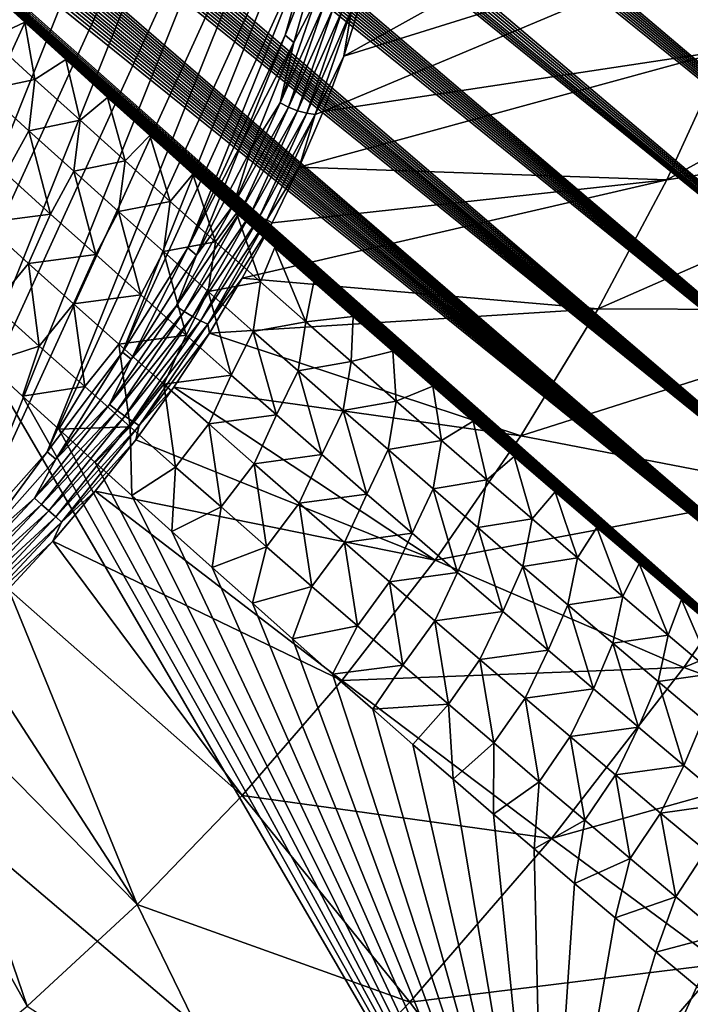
# Model space of a CAD drawing. Header units: metres. Extents: x -82 to 82, y -313 to 40.
# Tile 303 of 405: x 68.56 to 72.38, y -48.6 to -43. Entities that reach past the tile are written whole.
import ezdxf

# ---------------------------------------------------------------- set-up
doc = ezdxf.new("R2010")
doc.units = ezdxf.units.M
doc.layers.add('solid_505278_SW0001_CCC', color=7, linetype='CONTINUOUS')

msp = doc.modelspace()

# ---------------------------------------------------------------- linework, layer by layer
at = {"layer": 'solid_505278_SW0001_CCC'}
for points in [[(75.835464, -43.241989, 51.190437), (54.359497, -25.395966, 33.215336), (54.307911, -25.210443, 33.197372)], [(76.098122, -42.701454, 51.55349), (75.835464, -43.241989, 51.190437), (54.307911, -25.210443, 33.197372)], [(75.835464, -43.241989, 51.190437), (54.418095, -25.588348, 33.237587), (54.359497, -25.395966, 33.215336)], [(75.835464, -43.241989, 51.190437), (54.484196, -25.787806, 33.264523), (54.418095, -25.588348, 33.237587)], [(75.835464, -43.241989, 51.190437), (54.557568, -25.994192, 33.295876), (54.484196, -25.787806, 33.264523)], [(75.835464, -43.241989, 51.190437), (54.638813, -26.207821, 33.332153), (54.557568, -25.994192, 33.295876)], [(75.574974, -43.767609, 50.793751), (54.728233, -26.428816, 33.373569), (54.638813, -26.207821, 33.332153)], [(75.835464, -43.241989, 51.190437), (75.574974, -43.767609, 50.793751), (54.638813, -26.207821, 33.332153)], [(75.574974, -43.767609, 50.793751), (54.825699, -26.657087, 33.419968), (54.728233, -26.428816, 33.373569)], [(75.574974, -43.767609, 50.793751), (54.931931, -26.893061, 33.471947), (54.825699, -26.657087, 33.419968)], [(75.574974, -43.767609, 50.793751), (55.04697, -27.136723, 33.529507), (54.931931, -26.893061, 33.471947)], [(75.574974, -43.767609, 50.793751), (55.170937, -27.38813, 33.592697), (55.04697, -27.136723, 33.529507)], [(75.316559, -44.277763, 50.362961), (55.304642, -27.647802, 33.662205), (55.170937, -27.38813, 33.592697)], [(75.574974, -43.767609, 50.793751), (75.316559, -44.277763, 50.362961), (55.170937, -27.38813, 33.592697)], [(75.316559, -44.277763, 50.362961), (55.447891, -27.915569, 33.737812), (55.304642, -27.647802, 33.662205)], [(75.316559, -44.277763, 50.362961), (55.601097, -28.19169, 33.819847), (55.447891, -27.915569, 33.737812)], [(75.316559, -44.277763, 50.362961), (55.765057, -28.476694, 33.908974), (55.601097, -28.19169, 33.819847)], [(75.060394, -44.771652, 49.897835), (55.939407, -28.770294, 34.004837), (55.765057, -28.476694, 33.908974)], [(75.316559, -44.277763, 50.362961), (75.060394, -44.771652, 49.897835), (55.765057, -28.476694, 33.908974)], [(75.060394, -44.771652, 49.897835), (56.124889, -29.072975, 34.108047), (55.939407, -28.770294, 34.004837)], [(75.060394, -44.771652, 49.897835), (56.25518, -29.280107, 34.18132), (56.124889, -29.072975, 34.108047)], [(75.060394, -44.771652, 49.897835), (56.390465, -29.491289, 34.257874), (56.25518, -29.280107, 34.18132)], [(75.060394, -44.771652, 49.897835), (56.530933, -29.706642, 34.337872), (56.390465, -29.491289, 34.257874)], [(75.060394, -44.771652, 49.897835), (56.676952, -29.926403, 34.421631), (56.530933, -29.706642, 34.337872)], [(74.80658, -45.248489, 49.397987), (56.828861, -30.150799, 34.509438), (56.676952, -29.926403, 34.421631)], [(75.060394, -44.771652, 49.897835), (74.80658, -45.248489, 49.397987), (56.676952, -29.926403, 34.421631)], [(74.80658, -45.248489, 49.397987), (56.986328, -30.379599, 34.600998), (56.828861, -30.150799, 34.509438)], [(74.80658, -45.248489, 49.397987), (57.149426, -30.612839, 34.696358), (56.986328, -30.379599, 34.600998)], [(74.80658, -45.248489, 49.397987), (57.318562, -30.85078, 34.795891), (57.149426, -30.612839, 34.696358)], [(74.80658, -45.248489, 49.397987), (57.49416, -31.093685, 34.899963), (57.318562, -30.85078, 34.795891)], [(74.80658, -45.248489, 49.397987), (57.676018, -31.341427, 35.008392), (57.49416, -31.093685, 34.899963)], [(74.80658, -45.248489, 49.397987), (57.863991, -31.593895, 35.121033), (57.676018, -31.341427, 35.008392)], [(74.554993, -45.707344, 48.862717), (58.058552, -31.851387, 35.238327), (57.863991, -31.593895, 35.121033)], [(74.80658, -45.248489, 49.397987), (74.554993, -45.707344, 48.862717), (57.863991, -31.593895, 35.121033)], [(74.554993, -45.707344, 48.862717), (58.260189, -32.114193, 35.36071), (58.058552, -31.851387, 35.238327)], [(74.554993, -45.707344, 48.862717), (58.468906, -32.38232, 35.488197), (58.260189, -32.114193, 35.36071)], [(74.554993, -45.707344, 48.862717), (58.684292, -32.655502, 35.620384), (58.468906, -32.38232, 35.488197)], [(74.554993, -45.707344, 48.862717), (58.850533, -32.863903, 35.722923), (58.684292, -32.655502, 35.620384)], [(74.554993, -45.707344, 48.862717), (59.02108, -33.075485, 35.828625), (58.850533, -32.863903, 35.722923)], [(74.554993, -45.707344, 48.862717), (59.196175, -33.290401, 35.937721), (59.02108, -33.075485, 35.828625)], [(74.305855, -46.147114, 48.291714), (59.37574, -33.508602, 36.05014), (59.196175, -33.290401, 35.937721)], [(74.554993, -45.707344, 48.862717), (74.305855, -46.147114, 48.291714), (59.196175, -33.290401, 35.937721)], [(74.305855, -46.147114, 48.291714), (59.559391, -33.729847, 36.165512), (59.37574, -33.508602, 36.05014)], [(74.305855, -46.147114, 48.291714), (59.74741, -33.954308, 36.284111), (59.559391, -33.729847, 36.165512)], [(74.305855, -46.147114, 48.291714), (59.940102, -34.182163, 36.406223), (59.74741, -33.954308, 36.284111)], [(74.305855, -46.147114, 48.291714), (60.137764, -34.413605, 36.532143), (59.940102, -34.182163, 36.406223)], [(74.305855, -46.147114, 48.291714), (60.340672, -34.648796, 36.662125), (60.137764, -34.413605, 36.532143)], [(74.305855, -46.147114, 48.291714), (60.548328, -34.887444, 36.795696), (60.340672, -34.648796, 36.662125)], [(74.305855, -46.147114, 48.291714), (60.760693, -35.129524, 36.932816), (60.548328, -34.887444, 36.795696)], [(74.305855, -46.147114, 48.291714), (60.978127, -35.375237, 37.073845), (60.760693, -35.129524, 36.932816)], [(74.059189, -46.566635, 47.684422), (61.200989, -35.624794, 37.219147), (60.978127, -35.375237, 37.073845)], [(74.305855, -46.147114, 48.291714), (74.059189, -46.566635, 47.684422), (60.978127, -35.375237, 37.073845)], [(74.059189, -46.566635, 47.684422), (61.429646, -35.878403, 37.36908), (61.200989, -35.624794, 37.219147)], [(74.059189, -46.566635, 47.684422), (61.664188, -36.13612, 37.523739), (61.429646, -35.878403, 37.36908)], [(74.059189, -46.566635, 47.684422), (61.903915, -36.397572, 37.682426), (61.664188, -36.13612, 37.523739)], [(74.059189, -46.566635, 47.684422), (62.099636, -36.609524, 37.812489), (61.903915, -36.397572, 37.682426)], [(74.059189, -46.566635, 47.684422), (62.299099, -36.824085, 37.945568), (62.099636, -36.609524, 37.812489)], [(74.059189, -46.566635, 47.684422), (62.502522, -37.04137, 38.081898), (62.299099, -36.824085, 37.945568)], [(74.059189, -46.566635, 47.684422), (62.710125, -37.261497, 38.22171), (62.502522, -37.04137, 38.081898)], [(74.059189, -46.566635, 47.684422), (62.922131, -37.484589, 38.365234), (62.710125, -37.261497, 38.22171)], [(74.059189, -46.566635, 47.684422), (63.13818, -37.710464, 38.5121), (62.922131, -37.484589, 38.365234)], [(74.059189, -46.566635, 47.684422), (63.35796, -37.938969, 38.661983), (63.13818, -37.710464, 38.5121)], [(73.814819, -46.964386, 47.040131), (63.581741, -38.170231, 38.815182), (63.35796, -37.938969, 38.661983)], [(74.059189, -46.566635, 47.684422), (73.814819, -46.964386, 47.040131), (63.35796, -37.938969, 38.661983)], [(73.814819, -46.964386, 47.040131), (63.809803, -38.404396, 38.971996), (63.581741, -38.170231, 38.815182)], [(73.814819, -46.964386, 47.040131), (64.042419, -38.641594, 39.132725), (63.809803, -38.404396, 38.971996)], [(73.814819, -46.964386, 47.040131), (64.279861, -38.881966, 39.297665), (64.042419, -38.641594, 39.132725)], [(73.814819, -46.964386, 47.040131), (64.522408, -39.125648, 39.467125), (64.279861, -38.881966, 39.297665)], [(73.814819, -46.964386, 47.040131), (64.769623, -39.372471, 39.640633), (64.522408, -39.125648, 39.467125)], [(73.814819, -46.964386, 47.040131), (65.021133, -39.62225, 39.817772), (64.769623, -39.372471, 39.640633)], [(73.814819, -46.964386, 47.040131), (65.277245, -39.875118, 39.99892), (65.021133, -39.62225, 39.817772)], [(69.273094, -39.611446, 70.976158), (66.091797, -47.556637, 67.162918), (69.627083, -39.823341, 70.394363)], [(68.632431, -41.144775, 70.269463), (66.091797, -47.556637, 67.162918), (69.273094, -39.611446, 70.976158)], [(69.627083, -39.823341, 70.394363), (66.091797, -47.556637, 67.162918), (66.647209, -47.265923, 66.822151)], [(69.627083, -39.823341, 70.394363), (66.647209, -47.265923, 66.822151), (69.916695, -40.114056, 69.810646)], [(73.814819, -46.964386, 47.040131), (65.494431, -40.088299, 40.153206), (65.277245, -39.875118, 39.99892)], [(73.814819, -46.964386, 47.040131), (65.715218, -40.303799, 40.310749), (65.494431, -40.088299, 40.153206)], [(69.916695, -40.114056, 69.810646), (66.647209, -47.265923, 66.822151), (67.198608, -46.902519, 66.552521)], [(69.916695, -40.114056, 69.810646), (67.198608, -46.902519, 66.552521), (70.135826, -40.477459, 69.237305)], [(73.814819, -46.964386, 47.040131), (65.939804, -40.521698, 40.471775), (65.715218, -40.303799, 40.310749)], [(70.135826, -40.477459, 69.237305), (67.198608, -46.902519, 66.552521), (67.735001, -46.473656, 66.359383)], [(70.135826, -40.477459, 69.237305), (67.735001, -46.473656, 66.359383), (70.280113, -40.906322, 68.685753)], [(73.814819, -46.964386, 47.040131), (66.168358, -40.742073, 40.636497), (65.939804, -40.521698, 40.471775)], [(73.814819, -46.964386, 47.040131), (66.401054, -40.964989, 40.805103), (66.168358, -40.742073, 40.636497)], [(70.280113, -40.906322, 68.685753), (67.735001, -46.473656, 66.359383), (68.245468, -45.988075, 66.246681)], [(70.280113, -40.906322, 68.685753), (68.245468, -45.988075, 66.246681), (70.346611, -41.391903, 68.167244)], [(73.814819, -46.964386, 47.040131), (66.637238, -41.190189, 40.976871), (66.401054, -40.964989, 40.805103)], [(68.632431, -41.144775, 70.269463), (68.612389, -41.191227, 70.248749), (66.091797, -47.556637, 67.162918)], [(68.612389, -41.191227, 70.248749), (67.836601, -42.88842, 69.539467), (66.091797, -47.556637, 67.162918)], [(73.573303, -47.33905, 46.358974), (66.87677, -41.417618, 41.15163), (66.637238, -41.190189, 40.976871)], [(73.814819, -46.964386, 47.040131), (73.573303, -47.33905, 46.358974), (66.637238, -41.190189, 40.976871)], [(70.346611, -41.391903, 68.167244), (68.245468, -45.988075, 66.246681), (68.719376, -45.455883, 66.216766)], [(70.346611, -41.391903, 68.167244), (68.719376, -45.455883, 66.216766), (70.333931, -41.924095, 67.692566)], [(73.573303, -47.33905, 46.358974), (67.119911, -41.647381, 41.329697), (66.87677, -41.417618, 41.15163)], [(73.573303, -47.33905, 46.358974), (67.366928, -41.879601, 41.511379), (67.119911, -41.647381, 41.329697)], [(70.407494, -43.204304, 66.920334), (72.864143, -42.437744, 63.954834), (73.084213, -41.714291, 64.378197)], [(70.505386, -42.892494, 67.099472), (70.407494, -43.204304, 66.920334), (73.084213, -41.714291, 64.378197)], [(73.573303, -47.33905, 46.358974), (67.618088, -42.114384, 41.696999), (67.366928, -41.879601, 41.511379)], [(70.333931, -41.924095, 67.692566), (68.719376, -45.455883, 66.216766), (69.147446, -44.887512, 66.27021)], [(70.333931, -41.924095, 67.692566), (69.147446, -44.887512, 66.27021), (70.24234, -42.492466, 67.271011)], [(73.573303, -47.33905, 46.358974), (67.873665, -42.351852, 41.886864), (67.618088, -42.114384, 41.696999)], [(73.573303, -47.33905, 46.358974), (68.133904, -42.592117, 42.081299), (67.873665, -42.351852, 41.886864)], [(70.290359, -43.519333, 66.759285), (72.584435, -43.171173, 63.587555), (72.864143, -42.437744, 63.954834)], [(70.407494, -43.204304, 66.920334), (70.290359, -43.519333, 66.759285), (72.864143, -42.437744, 63.954834)], [(70.24234, -42.492466, 67.271011), (69.147446, -44.887512, 66.27021), (69.520615, -44.294987, 66.405891)], [(70.24234, -42.492466, 67.271011), (69.520615, -44.294987, 66.405891), (70.073761, -43.084991, 66.911499)], [(70.291557, -42.53368, 67.316017), (70.24234, -42.492466, 67.271011), (70.073761, -43.084991, 66.911499)], [(70.122948, -43.126308, 66.956444), (70.291557, -42.53368, 67.316017), (70.073761, -43.084991, 66.911499)], [(70.245674, -42.894012, 67.131165), (70.291557, -42.53368, 67.316017), (70.122948, -43.126308, 66.956444)], [(74.700584, -42.557415, 60.318607), (72.584435, -43.171173, 63.587555), (72.24762, -43.907944, 63.279686)], [(74.221565, -43.605251, 59.880756), (74.700584, -42.557415, 60.318607), (72.24762, -43.907944, 63.279686)], [(73.573303, -47.33905, 46.358974), (68.360886, -42.800373, 42.251827), (68.133904, -42.592117, 42.081299)], [(73.573303, -47.33905, 46.358974), (68.591591, -43.010895, 42.426006), (68.360886, -42.800373, 42.251827)], [(68.393074, -43.103191, 42.098797), (68.360886, -42.800373, 42.251827), (68.591591, -43.010895, 42.426006)], [(70.245674, -42.894012, 67.131165), (70.122948, -43.126308, 66.956444), (70.045303, -43.469654, 66.82193)], [(70.245674, -42.894012, 67.131165), (70.045303, -43.469654, 66.82193), (70.294357, -42.916916, 67.14566)], [(70.451355, -42.941551, 67.110153), (70.407494, -43.204304, 66.920334), (70.505386, -42.892494, 67.099472)], [(70.045303, -43.469654, 66.82193), (70.093086, -43.495155, 66.835037), (70.294357, -42.916916, 67.14566)], [(70.294357, -42.916916, 67.14566), (70.093086, -43.495155, 66.835037), (70.347626, -42.933216, 67.146889)], [(70.093086, -43.495155, 66.835037), (70.14492, -43.515572, 66.834053), (70.347626, -42.933216, 67.146889)], [(70.347626, -42.933216, 67.146889), (70.14492, -43.515572, 66.834053), (70.401344, -42.941647, 67.134735)], [(70.14492, -43.515572, 66.834053), (70.196793, -43.529308, 66.819046), (70.401344, -42.941647, 67.134735)], [(70.196793, -43.529308, 66.819046), (70.244682, -43.535309, 66.791191), (70.451355, -42.941551, 67.110153)], [(70.401344, -42.941647, 67.134735), (70.196793, -43.529308, 66.819046), (70.451355, -42.941551, 67.110153)], [(70.451355, -42.941551, 67.110153), (70.244682, -43.535309, 66.791191), (70.407494, -43.204304, 66.920334)], [(68.649551, -43.336655, 42.291656), (68.393074, -43.103191, 42.098797), (68.591591, -43.010895, 42.426006)], [(73.573303, -47.33905, 46.358974), (68.825836, -43.223858, 42.603405), (68.591591, -43.010895, 42.426006)], [(68.649551, -43.336655, 42.291656), (68.591591, -43.010895, 42.426006), (68.825836, -43.223858, 42.603405)], [(68.360046, -43.396824, 41.95422), (68.393074, -43.103191, 42.098797), (68.649551, -43.336655, 42.291656)], [(70.073761, -43.084991, 66.911499), (69.520615, -44.294987, 66.405891), (69.83152, -43.689991, 66.621132)], [(70.122948, -43.126308, 66.956444), (70.073761, -43.084991, 66.911499), (69.83152, -43.689991, 66.621132)], [(69.880737, -43.731251, 66.6661), (70.122948, -43.126308, 66.956444), (69.83152, -43.689991, 66.621132)], [(70.045303, -43.469654, 66.82193), (70.122948, -43.126308, 66.956444), (69.880737, -43.731251, 66.6661)], [(70.154579, -43.835972, 66.617149), (72.24762, -43.907944, 63.279686), (72.584435, -43.171173, 63.587555)], [(70.290359, -43.519333, 66.759285), (70.154579, -43.835972, 66.617149), (72.584435, -43.171173, 63.587555)], [(68.906204, -43.569069, 42.48558), (68.649551, -43.336655, 42.291656), (68.825836, -43.223858, 42.603405)], [(73.573303, -47.33905, 46.358974), (69.063522, -43.439125, 42.783989), (68.825836, -43.223858, 42.603405)], [(68.906204, -43.569069, 42.48558), (68.825836, -43.223858, 42.603405), (69.063522, -43.439125, 42.783989)], [(70.244682, -43.535309, 66.791191), (70.290359, -43.519333, 66.759285), (70.407494, -43.204304, 66.920334)], [(68.615089, -43.628204, 42.145477), (68.360046, -43.396824, 41.95422), (68.649551, -43.336655, 42.291656)], [(68.615089, -43.628204, 42.145477), (68.649551, -43.336655, 42.291656), (68.906204, -43.569069, 42.48558)], [(68.481224, -43.870598, 41.986385), (68.360046, -43.396824, 41.95422), (68.615089, -43.628204, 42.145477)], [(69.163017, -43.800442, 42.680561), (68.906204, -43.569069, 42.48558), (69.063522, -43.439125, 42.783989)], [(73.573303, -47.33905, 46.358974), (69.30455, -43.656525, 42.967785), (69.063522, -43.439125, 42.783989)], [(69.163017, -43.800442, 42.680561), (69.063522, -43.439125, 42.783989), (69.30455, -43.656525, 42.967785)], [(70.045303, -43.469654, 66.82193), (69.880737, -43.731251, 66.6661), (69.779678, -44.050709, 66.579132)], [(70.045303, -43.469654, 66.82193), (69.779678, -44.050709, 66.579132), (70.093086, -43.495155, 66.835037)], [(69.779678, -44.050709, 66.579132), (69.826256, -44.078835, 66.591141), (70.093086, -43.495155, 66.835037)], [(70.093086, -43.495155, 66.835037), (69.826256, -44.078835, 66.591141), (70.14492, -43.515572, 66.834053)], [(69.826256, -44.078835, 66.591141), (69.87619, -44.103401, 66.588417), (70.14492, -43.515572, 66.834053)], [(70.14492, -43.515572, 66.834053), (69.87619, -44.103401, 66.588417), (70.196793, -43.529308, 66.819046)], [(70.244682, -43.535309, 66.791191), (70.154579, -43.835972, 66.617149), (70.290359, -43.519333, 66.759285)], [(68.870285, -43.858559, 42.337791), (68.615089, -43.628204, 42.145477), (68.906204, -43.569069, 42.48558)], [(68.870285, -43.858559, 42.337791), (68.906204, -43.569069, 42.48558), (69.163017, -43.800442, 42.680561)], [(69.87619, -44.103401, 66.588417), (69.925621, -44.122498, 66.571175), (70.196793, -43.529308, 66.819046)], [(70.196793, -43.529308, 66.819046), (69.925621, -44.122498, 66.571175), (70.244682, -43.535309, 66.791191)], [(69.925621, -44.122498, 66.571175), (69.970695, -44.134644, 66.540756), (70.244682, -43.535309, 66.791191)], [(70.244682, -43.535309, 66.791191), (69.970695, -44.134644, 66.540756), (70.154579, -43.835972, 66.617149)], [(68.738235, -44.102249, 42.17931), (68.481224, -43.870598, 41.986385), (68.615089, -43.628204, 42.145477)], [(68.738235, -44.102249, 42.17931), (68.615089, -43.628204, 42.145477), (68.870285, -43.858559, 42.337791)], [(74.221565, -43.605251, 59.880756), (72.24762, -43.907944, 63.279686), (71.85675, -44.641376, 63.034019)], [(73.665672, -44.648342, 59.531368), (74.221565, -43.605251, 59.880756), (71.85675, -44.641376, 63.034019)], [(69.419983, -44.030781, 42.876591), (69.163017, -43.800442, 42.680561), (69.30455, -43.656525, 42.967785)], [(73.573303, -47.33905, 46.358974), (69.548851, -43.875881, 43.154816), (69.30455, -43.656525, 42.967785)], [(69.419983, -44.030781, 42.876591), (69.30455, -43.656525, 42.967785), (69.548851, -43.875881, 43.154816)], [(69.569855, -44.336193, 66.450874), (69.83152, -43.689991, 66.621132), (69.520615, -44.294987, 66.405891)], [(69.569855, -44.336193, 66.450874), (69.880737, -43.731251, 66.6661), (69.83152, -43.689991, 66.621132)], [(69.779678, -44.050709, 66.579132), (69.880737, -43.731251, 66.6661), (69.569855, -44.336193, 66.450874)], [(69.125603, -44.087894, 42.531155), (68.870285, -43.858559, 42.337791), (69.163017, -43.800442, 42.680561)], [(69.125603, -44.087894, 42.531155), (69.163017, -43.800442, 42.680561), (69.419983, -44.030781, 42.876591)], [(68.995354, -44.33287, 42.37331), (68.738235, -44.102249, 42.17931), (68.870285, -43.858559, 42.337791)], [(68.995354, -44.33287, 42.37331), (68.870285, -43.858559, 42.337791), (69.125603, -44.087894, 42.531155)], [(69.970695, -44.134644, 66.540756), (70.000854, -44.152615, 66.494659), (70.154579, -43.835972, 66.617149)], [(70.154579, -43.835972, 66.617149), (70.000854, -44.152615, 66.494659), (72.24762, -43.907944, 63.279686)], [(68.356224, -44.152699, 41.897152), (68.481224, -43.870598, 41.986385), (68.738235, -44.102249, 42.17931)], [(69.677094, -44.260086, 43.073669), (69.419983, -44.030781, 42.876591), (69.548851, -43.875881, 43.154816)], [(73.573303, -47.33905, 46.358974), (69.796341, -44.097019, 43.345112), (69.548851, -43.875881, 43.154816)], [(69.677094, -44.260086, 43.073669), (69.548851, -43.875881, 43.154816), (69.796341, -44.097019, 43.345112)], [(69.829964, -44.467644, 66.392426), (71.85675, -44.641376, 63.034019), (72.24762, -43.907944, 63.279686)], [(70.000854, -44.152615, 66.494659), (69.829964, -44.467644, 66.392426), (72.24762, -43.907944, 63.279686)], [(69.381058, -44.316212, 42.725563), (69.125603, -44.087894, 42.531155), (69.419983, -44.030781, 42.876591)], [(69.381058, -44.316212, 42.725563), (69.419983, -44.030781, 42.876591), (69.677094, -44.260086, 43.073669)], [(69.779678, -44.050709, 66.579132), (69.569855, -44.336193, 66.450874), (69.453728, -44.62635, 66.40728)], [(69.779678, -44.050709, 66.579132), (69.453728, -44.62635, 66.40728), (69.826256, -44.078835, 66.591141)], [(69.453728, -44.62635, 66.40728), (69.49884, -44.657078, 66.418518), (69.826256, -44.078835, 66.591141)], [(69.826256, -44.078835, 66.591141), (69.49884, -44.657078, 66.418518), (69.87619, -44.103401, 66.588417)], [(68.612823, -44.383575, 42.089161), (68.356224, -44.152699, 41.897152), (68.738235, -44.102249, 42.17931)], [(68.612823, -44.383575, 42.089161), (68.738235, -44.102249, 42.17931), (68.995354, -44.33287, 42.37331)], [(69.252586, -44.562466, 42.568378), (68.995354, -44.33287, 42.37331), (69.125603, -44.087894, 42.531155)], [(69.252586, -44.562466, 42.568378), (69.125603, -44.087894, 42.531155), (69.381058, -44.316212, 42.725563)], [(69.49884, -44.657078, 66.418518), (69.546448, -44.685757, 66.414566), (69.87619, -44.103401, 66.588417)], [(69.87619, -44.103401, 66.588417), (69.546448, -44.685757, 66.414566), (69.925621, -44.122498, 66.571175)], [(69.546448, -44.685757, 66.414566), (69.592865, -44.710163, 66.395744), (69.925621, -44.122498, 66.571175)], [(69.925621, -44.122498, 66.571175), (69.592865, -44.710163, 66.395744), (69.970695, -44.134644, 66.540756)], [(69.592865, -44.710163, 66.395744), (69.634491, -44.728401, 66.363503), (69.970695, -44.134644, 66.540756)], [(69.970695, -44.134644, 66.540756), (69.634491, -44.728401, 66.363503), (70.000854, -44.152615, 66.494659)], [(69.934334, -44.488365, 43.271786), (69.677094, -44.260086, 43.073669), (69.796341, -44.097019, 43.345112)], [(73.573303, -47.33905, 46.358974), (70.015434, -44.291851, 43.514317), (69.796341, -44.097019, 43.345112)], [(69.934334, -44.488365, 43.271786), (69.796341, -44.097019, 43.345112), (70.015434, -44.291851, 43.514317)], [(68.415779, -44.622292, 42.008457), (68.356224, -44.152699, 41.897152), (68.612823, -44.383575, 42.089161)], [(69.634491, -44.728401, 66.363503), (69.829964, -44.467644, 66.392426), (70.000854, -44.152615, 66.494659)], [(69.196625, -44.928822, 66.31517), (69.520615, -44.294987, 66.405891), (69.147446, -44.887512, 66.27021)], [(69.196625, -44.928822, 66.31517), (69.569855, -44.336193, 66.450874), (69.520615, -44.294987, 66.405891)], [(69.63662, -44.543518, 42.921009), (69.381058, -44.316212, 42.725563), (69.677094, -44.260086, 43.073669)], [(69.63662, -44.543518, 42.921009), (69.677094, -44.260086, 43.073669), (69.934334, -44.488365, 43.271786)], [(70.191689, -44.715618, 43.470943), (69.934334, -44.488365, 43.271786), (70.015434, -44.291851, 43.514317)], [(73.573303, -47.33905, 46.358974), (70.236839, -44.487801, 43.686054), (70.015434, -44.291851, 43.514317)], [(70.191689, -44.715618, 43.470943), (70.015434, -44.291851, 43.514317), (70.236839, -44.487801, 43.686054)], [(68.869514, -44.613422, 42.282253), (68.612823, -44.383575, 42.089161), (68.995354, -44.33287, 42.37331)], [(68.869514, -44.613422, 42.282253), (68.995354, -44.33287, 42.37331), (69.252586, -44.562466, 42.568378)], [(69.453728, -44.62635, 66.40728), (69.569855, -44.336193, 66.450874), (69.196625, -44.928822, 66.31517)], [(69.509918, -44.791039, 42.764511), (69.252586, -44.562466, 42.568378), (69.381058, -44.316212, 42.725563)], [(69.509918, -44.791039, 42.764511), (69.381058, -44.316212, 42.725563), (69.63662, -44.543518, 42.921009)], [(68.674309, -44.853695, 42.202202), (68.415779, -44.622292, 42.008457), (68.612823, -44.383575, 42.089161)], [(68.674309, -44.853695, 42.202202), (68.612823, -44.383575, 42.089161), (68.869514, -44.613422, 42.282253)], [(69.634491, -44.728401, 66.363503), (69.642776, -44.779453, 66.310974), (69.829964, -44.467644, 66.392426)], [(69.829964, -44.467644, 66.392426), (69.642776, -44.779453, 66.310974), (71.85675, -44.641376, 63.034019)], [(69.892296, -44.769821, 43.117496), (69.63662, -44.543518, 42.921009), (69.934334, -44.488365, 43.271786)], [(69.892296, -44.769821, 43.117496), (69.934334, -44.488365, 43.271786), (70.191689, -44.715618, 43.470943)], [(70.191689, -44.715618, 43.470943), (70.236839, -44.487801, 43.686054), (70.460503, -44.684761, 43.860348)], [(73.573303, -47.33905, 46.358974), (70.460503, -44.684761, 43.860348), (70.236839, -44.487801, 43.686054)], [(69.126297, -44.842247, 42.476425), (68.869514, -44.613422, 42.282253), (69.252586, -44.562466, 42.568378)], [(69.126297, -44.842247, 42.476425), (69.252586, -44.562466, 42.568378), (69.509918, -44.791039, 42.764511)], [(69.767326, -45.018597, 42.961708), (69.509918, -44.791039, 42.764511), (69.63662, -44.543518, 42.921009)], [(69.767326, -45.018597, 42.961708), (69.63662, -44.543518, 42.921009), (69.892296, -44.769821, 43.117496)], [(68.674309, -44.853695, 42.202202), (68.373993, -44.950989, 42.083523), (68.415779, -44.622292, 42.008457)], [(68.932915, -45.084057, 42.397049), (68.674309, -44.853695, 42.202202), (68.869514, -44.613422, 42.282253)], [(68.932915, -45.084057, 42.397049), (68.869514, -44.613422, 42.282253), (69.126297, -44.842247, 42.476425)], [(69.453728, -44.62635, 66.40728), (69.196625, -44.928822, 66.31517), (69.07354, -45.18586, 66.309593)], [(69.453728, -44.62635, 66.40728), (69.07354, -45.18586, 66.309593), (69.49884, -44.657078, 66.418518)], [(69.642776, -44.779453, 66.310974), (71.415367, -45.36483, 62.852776), (71.85675, -44.641376, 63.034019)], [(73.665672, -44.648342, 59.531368), (71.85675, -44.641376, 63.034019), (71.415367, -45.36483, 62.852776)], [(69.07354, -45.18586, 66.309593), (69.116928, -45.219112, 66.320389), (69.49884, -44.657078, 66.418518)], [(69.49884, -44.657078, 66.418518), (69.116928, -45.219112, 66.320389), (69.546448, -44.685757, 66.414566)], [(69.116928, -45.219112, 66.320389), (69.161827, -45.251789, 66.315742), (69.546448, -44.685757, 66.414566)], [(69.546448, -44.685757, 66.414566), (69.161827, -45.251789, 66.315742), (69.592865, -44.710163, 66.395744)], [(70.449165, -44.941856, 43.671131), (70.191689, -44.715618, 43.470943), (70.460503, -44.684761, 43.860348)], [(70.449165, -44.941856, 43.671131), (70.460503, -44.684761, 43.860348), (70.686371, -44.88261, 44.037212)], [(73.573303, -47.33905, 46.358974), (70.686371, -44.88261, 44.037212), (70.460503, -44.684761, 43.860348)], [(73.037933, -45.677242, 59.273598), (73.665672, -44.648342, 59.531368), (71.415367, -45.36483, 62.852776)], [(69.161827, -45.251789, 66.315742), (69.204735, -45.281353, 66.296013), (69.592865, -44.710163, 66.395744)], [(69.592865, -44.710163, 66.395744), (69.204735, -45.281353, 66.296013), (69.634491, -44.728401, 66.363503)], [(69.204735, -45.281353, 66.296013), (69.24234, -45.305511, 66.262741), (69.634491, -44.728401, 66.363503)], [(69.634491, -44.728401, 66.363503), (69.24234, -45.305511, 66.262741), (69.642776, -44.779453, 66.310974)], [(70.148056, -44.995121, 43.315014), (69.892296, -44.769821, 43.117496), (70.191689, -44.715618, 43.470943)], [(70.148056, -44.995121, 43.315014), (70.191689, -44.715618, 43.470943), (70.449165, -44.941856, 43.671131)], [(69.383156, -45.070053, 42.671669), (69.126297, -44.842247, 42.476425), (69.509918, -44.791039, 42.764511)], [(69.24234, -45.305511, 66.262741), (69.440247, -45.086456, 66.250717), (69.642776, -44.779453, 66.310974)], [(69.383156, -45.070053, 42.671669), (69.509918, -44.791039, 42.764511), (69.767326, -45.018597, 42.961708)], [(69.642776, -44.779453, 66.310974), (69.440247, -45.086456, 66.250717), (71.415367, -45.36483, 62.852776)], [(70.024818, -45.245144, 43.159958), (69.767326, -45.018597, 42.961708), (69.892296, -44.769821, 43.117496)], [(70.024818, -45.245144, 43.159958), (69.892296, -44.769821, 43.117496), (70.148056, -44.995121, 43.315014)], [(68.674309, -44.853695, 42.202202), (68.578995, -45.138702, 42.238678), (68.373993, -44.950989, 42.083523)], [(68.932915, -45.084057, 42.397049), (68.578995, -45.138702, 42.238678), (68.674309, -44.853695, 42.202202)], [(69.191589, -45.313385, 42.592999), (68.932915, -45.084057, 42.397049), (69.126297, -44.842247, 42.476425)], [(69.191589, -45.313385, 42.592999), (69.126297, -44.842247, 42.476425), (69.383156, -45.070053, 42.671669)], [(68.768654, -45.49707, 66.261726), (69.147446, -44.887512, 66.27021), (68.719376, -45.455883, 66.216766)], [(68.768654, -45.49707, 66.261726), (69.196625, -44.928822, 66.31517), (69.147446, -44.887512, 66.27021)], [(70.706734, -45.16708, 43.872345), (70.449165, -44.941856, 43.671131), (70.686371, -44.88261, 44.037212)], [(73.573303, -47.33905, 46.358974), (70.914391, -45.081253, 44.216663), (70.686371, -44.88261, 44.037212)], [(70.706734, -45.16708, 43.872345), (70.686371, -44.88261, 44.037212), (70.914391, -45.081253, 44.216663)], [(71.553154, -50.406586, 45.696804), (67.011726, -46.545467, 42.149788), (68.373993, -44.950989, 42.083523)], [(68.578995, -45.138702, 42.238678), (71.553154, -50.406586, 45.696804), (68.373993, -44.950989, 42.083523)], [(69.07354, -45.18586, 66.309593), (69.196625, -44.928822, 66.31517), (68.768654, -45.49707, 66.261726)], [(70.403915, -45.219421, 43.513557), (70.148056, -44.995121, 43.315014), (70.449165, -44.941856, 43.671131)], [(70.403915, -45.219421, 43.513557), (70.449165, -44.941856, 43.671131), (70.706734, -45.16708, 43.872345)], [(69.640076, -45.296848, 42.867977), (69.383156, -45.070053, 42.671669), (69.767326, -45.018597, 42.961708)], [(69.640076, -45.296848, 42.867977), (69.767326, -45.018597, 42.961708), (70.024818, -45.245144, 43.159958)], [(70.282379, -45.470684, 43.359261), (70.024818, -45.245144, 43.159958), (70.148056, -44.995121, 43.315014)], [(70.282379, -45.470684, 43.359261), (70.148056, -44.995121, 43.315014), (70.403915, -45.219421, 43.513557)], [(68.932915, -45.084057, 42.397049), (68.785416, -45.326843, 42.395542), (68.578995, -45.138702, 42.238678)], [(69.191589, -45.313385, 42.592999), (68.785416, -45.326843, 42.395542), (68.932915, -45.084057, 42.397049)], [(69.45031, -45.541683, 42.790047), (69.191589, -45.313385, 42.592999), (69.383156, -45.070053, 42.671669)], [(69.440247, -45.086456, 66.250717), (69.223404, -45.387085, 66.211967), (70.927467, -46.071754, 62.737595)], [(69.24234, -45.305511, 66.262741), (69.223404, -45.387085, 66.211967), (69.440247, -45.086456, 66.250717)], [(69.45031, -45.541683, 42.790047), (69.383156, -45.070053, 42.671669), (69.640076, -45.296848, 42.867977)], [(69.440247, -45.086456, 66.250717), (70.927467, -46.071754, 62.737595), (71.415367, -45.36483, 62.852776)], [(70.964401, -45.391293, 44.074585), (70.706734, -45.16708, 43.872345), (70.914391, -45.081253, 44.216663)], [(73.573303, -47.33905, 46.358974), (71.144638, -45.280884, 44.398678), (70.914391, -45.081253, 44.216663)], [(70.964401, -45.391293, 44.074585), (70.914391, -45.081253, 44.216663), (71.144638, -45.280884, 44.398678)], [(68.578995, -45.138702, 42.238678), (68.785416, -45.326843, 42.395542), (71.553154, -50.406586, 45.696804)], [(69.07354, -45.18586, 66.309593), (68.768654, -45.49707, 66.261726), (68.646194, -45.718807, 66.28788)], [(69.07354, -45.18586, 66.309593), (68.646194, -45.718807, 66.28788), (69.116928, -45.219112, 66.320389)], [(70.659843, -45.442734, 43.713123), (70.403915, -45.219421, 43.513557), (70.706734, -45.16708, 43.872345)], [(70.659843, -45.442734, 43.713123), (70.706734, -45.16708, 43.872345), (70.964401, -45.391293, 44.074585)], [(68.646194, -45.718807, 66.28788), (68.687653, -45.754467, 66.298576), (69.116928, -45.219112, 66.320389)], [(69.116928, -45.219112, 66.320389), (68.687653, -45.754467, 66.298576), (69.161827, -45.251789, 66.315742)], [(68.687653, -45.754467, 66.298576), (68.729492, -45.790951, 66.29377), (69.161827, -45.251789, 66.315742)], [(69.161827, -45.251789, 66.315742), (68.729492, -45.790951, 66.29377), (69.204735, -45.281353, 66.296013)], [(69.897057, -45.52264, 43.065353), (69.640076, -45.296848, 42.867977), (70.024818, -45.245144, 43.159958)], [(69.897057, -45.52264, 43.065353), (70.024818, -45.245144, 43.159958), (70.282379, -45.470684, 43.359261)], [(70.540001, -45.695221, 43.559612), (70.282379, -45.470684, 43.359261), (70.403915, -45.219421, 43.513557)], [(70.540001, -45.695221, 43.559612), (70.403915, -45.219421, 43.513557), (70.659843, -45.442734, 43.713123)], [(68.729492, -45.790951, 66.29377), (68.768463, -45.825432, 66.273849), (69.204735, -45.281353, 66.296013)], [(69.204735, -45.281353, 66.296013), (68.768463, -45.825432, 66.273849), (69.24234, -45.305511, 66.262741)], [(68.768463, -45.825432, 66.273849), (68.801544, -45.855232, 66.240341), (69.24234, -45.305511, 66.262741)], [(69.191589, -45.313385, 42.592999), (68.992989, -45.515163, 42.553928), (68.785416, -45.326843, 42.395542)], [(69.24234, -45.305511, 66.262741), (68.801544, -45.855232, 66.240341), (69.223404, -45.387085, 66.211967)], [(69.191589, -45.313385, 42.592999), (69.201454, -45.703426, 42.71365), (68.992989, -45.515163, 42.553928)], [(69.45031, -45.541683, 42.790047), (69.201454, -45.703426, 42.71365), (69.191589, -45.313385, 42.592999)], [(69.709068, -45.768959, 42.98819), (69.45031, -45.541683, 42.790047), (69.640076, -45.296848, 42.867977)], [(69.709068, -45.768959, 42.98819), (69.640076, -45.296848, 42.867977), (69.897057, -45.52264, 43.065353)], [(71.222153, -45.614494, 44.277847), (70.964401, -45.391293, 44.074585), (71.144638, -45.280884, 44.398678)], [(73.573303, -47.33905, 46.358974), (71.37719, -45.481636, 44.583237), (71.144638, -45.280884, 44.398678)], [(71.222153, -45.614494, 44.277847), (71.144638, -45.280884, 44.398678), (71.37719, -45.481636, 44.583237)], [(68.785416, -45.326843, 42.395542), (68.992989, -45.515163, 42.553928), (71.553154, -50.406586, 45.696804)], [(73.037933, -45.677242, 59.273598), (71.415367, -45.36483, 62.852776), (70.927467, -46.071754, 62.737595)], [(68.801544, -45.855232, 66.240341), (68.993362, -45.679813, 66.194916), (69.223404, -45.387085, 66.211967)], [(69.223404, -45.387085, 66.211967), (68.993362, -45.679813, 66.194916), (70.927467, -46.071754, 62.737595)], [(70.915848, -45.665054, 43.913708), (70.659843, -45.442734, 43.713123), (70.964401, -45.391293, 44.074585)], [(70.915848, -45.665054, 43.913708), (70.964401, -45.391293, 44.074585), (71.222153, -45.614494, 44.277847)], [(68.294647, -46.029373, 66.291649), (68.719376, -45.455883, 66.216766), (68.245468, -45.988075, 66.246681)], [(68.294647, -46.029373, 66.291649), (68.768654, -45.49707, 66.261726), (68.719376, -45.455883, 66.216766)], [(70.154083, -45.747433, 43.26379), (69.897057, -45.52264, 43.065353), (70.282379, -45.470684, 43.359261)], [(70.154083, -45.747433, 43.26379), (70.282379, -45.470684, 43.359261), (70.540001, -45.695221, 43.559612)], [(70.797668, -45.918762, 43.761005), (70.540001, -45.695221, 43.559612), (70.659843, -45.442734, 43.713123)], [(70.797668, -45.918762, 43.761005), (70.659843, -45.442734, 43.713123), (70.915848, -45.665054, 43.913708)], [(71.479988, -45.836689, 44.482124), (71.222153, -45.614494, 44.277847), (71.37719, -45.481636, 44.583237)], [(73.573303, -47.33905, 46.358974), (71.612045, -45.68351, 44.77034), (71.37719, -45.481636, 44.583237)], [(71.479988, -45.836689, 44.482124), (71.37719, -45.481636, 44.583237), (71.612045, -45.68351, 44.77034)], [(68.646194, -45.718807, 66.28788), (68.768654, -45.49707, 66.261726), (68.294647, -46.029373, 66.291649)], [(68.992989, -45.515163, 42.553928), (69.201454, -45.703426, 42.71365), (71.553154, -50.406586, 45.696804)], [(69.967865, -45.99522, 43.18742), (69.709068, -45.768959, 42.98819), (69.897057, -45.52264, 43.065353)], [(69.967865, -45.99522, 43.18742), (69.897057, -45.52264, 43.065353), (70.154083, -45.747433, 43.26379)], [(69.45031, -45.541683, 42.790047), (69.429802, -45.908653, 42.889359), (69.201454, -45.703426, 42.71365)], [(69.709068, -45.768959, 42.98819), (69.429802, -45.908653, 42.889359), (69.45031, -45.541683, 42.790047)], [(71.171921, -45.886383, 44.115311), (70.915848, -45.665054, 43.913708), (71.222153, -45.614494, 44.277847)], [(71.171921, -45.886383, 44.115311), (71.222153, -45.614494, 44.277847), (71.479988, -45.836689, 44.482124)], [(68.993362, -45.679813, 66.194916), (68.751289, -45.963142, 66.199654), (70.397469, -46.755745, 62.689526)], [(68.801544, -45.855232, 66.240341), (68.751289, -45.963142, 66.199654), (68.993362, -45.679813, 66.194916)], [(68.993362, -45.679813, 66.194916), (70.397469, -46.755745, 62.689526), (70.927467, -46.071754, 62.737595)], [(69.201454, -45.703426, 42.71365), (69.429802, -45.908653, 42.889359), (71.553154, -50.406586, 45.696804)], [(70.411156, -45.971226, 43.46328), (70.154083, -45.747433, 43.26379), (70.540001, -45.695221, 43.559612)], [(70.411156, -45.971226, 43.46328), (70.540001, -45.695221, 43.559612), (70.797668, -45.918762, 43.761005)], [(71.055389, -46.141308, 43.96344), (70.797668, -45.918762, 43.761005), (70.915848, -45.665054, 43.913708)], [(71.055389, -46.141308, 43.96344), (70.915848, -45.665054, 43.913708), (71.171921, -45.886383, 44.115311)], [(72.34404, -46.682632, 59.109791), (73.037933, -45.677242, 59.273598), (70.927467, -46.071754, 62.737595)], [(71.7379, -46.057873, 44.687416), (71.479988, -45.836689, 44.482124), (71.612045, -45.68351, 44.77034)], [(73.573303, -47.33905, 46.358974), (71.849182, -45.886513, 44.959991), (71.612045, -45.68351, 44.77034)], [(71.7379, -46.057873, 44.687416), (71.612045, -45.68351, 44.77034), (71.849182, -45.886513, 44.959991)], [(74.426712, -45.815445, 55.586727), (73.037933, -45.677242, 59.273598), (72.34404, -46.682632, 59.109791)], [(68.646194, -45.718807, 66.28788), (68.294647, -46.029373, 66.291649), (68.179642, -46.215271, 66.342545)], [(68.646194, -45.718807, 66.28788), (68.179642, -46.215271, 66.342545), (68.687653, -45.754467, 66.298576)], [(68.179642, -46.215271, 66.342545), (68.218994, -46.253174, 66.353485), (68.687653, -45.754467, 66.298576)], [(68.687653, -45.754467, 66.298576), (68.218994, -46.253174, 66.353485), (68.729492, -45.790951, 66.29377)], [(70.226692, -46.220467, 43.387733), (69.967865, -45.99522, 43.18742), (70.154083, -45.747433, 43.26379)], [(70.226692, -46.220467, 43.387733), (70.154083, -45.747433, 43.26379), (70.411156, -45.971226, 43.46328)], [(68.218994, -46.253174, 66.353485), (68.2575, -46.293205, 66.349075), (68.729492, -45.790951, 66.29377)], [(68.729492, -45.790951, 66.29377), (68.2575, -46.293205, 66.349075), (68.768463, -45.825432, 66.273849)], [(69.709068, -45.768959, 42.98819), (69.658562, -46.113213, 43.066166), (69.429802, -45.908653, 42.889359)], [(69.967865, -45.99522, 43.18742), (69.658562, -46.113213, 43.066166), (69.709068, -45.768959, 42.98819)], [(73.531136, -47.113056, 55.375305), (74.426712, -45.815445, 55.586727), (72.34404, -46.682632, 59.109791)], [(68.2575, -46.293205, 66.349075), (68.292168, -46.332264, 66.329651), (68.768463, -45.825432, 66.273849)], [(68.768463, -45.825432, 66.273849), (68.292168, -46.332264, 66.329651), (68.801544, -45.855232, 66.240341)], [(68.292168, -46.332264, 66.329651), (68.320313, -46.367317, 66.29673), (68.801544, -45.855232, 66.240341)], [(68.801544, -45.855232, 66.240341), (68.320313, -46.367317, 66.29673), (68.751289, -45.963142, 66.199654)], [(71.428047, -46.106728, 44.317924), (71.171921, -45.886383, 44.115311), (71.479988, -45.836689, 44.482124)], [(71.428047, -46.106728, 44.317924), (71.479988, -45.836689, 44.482124), (71.7379, -46.057873, 44.687416)], [(69.429802, -45.908653, 42.889359), (69.658562, -46.113213, 43.066166), (71.553154, -50.406586, 45.696804)], [(70.668266, -46.194027, 43.663818), (70.411156, -45.971226, 43.46328), (70.797668, -45.918762, 43.761005)], [(70.668266, -46.194027, 43.663818), (70.797668, -45.918762, 43.761005), (71.055389, -46.141308, 43.96344)], [(71.313148, -46.362854, 44.166912), (71.055389, -46.141308, 43.96344), (71.171921, -45.886383, 44.115311)], [(71.313148, -46.362854, 44.166912), (71.171921, -45.886383, 44.115311), (71.428047, -46.106728, 44.317924)], [(71.99588, -46.278049, 44.893719), (71.7379, -46.057873, 44.687416), (71.849182, -45.886513, 44.959991)], [(73.573303, -47.33905, 46.358974), (72.088623, -46.090637, 45.152191), (71.849182, -45.886513, 44.959991)], [(71.99588, -46.278049, 44.893719), (71.849182, -45.886513, 44.959991), (72.088623, -46.090637, 45.152191)], [(68.320313, -46.367317, 66.29673), (68.498413, -46.235634, 66.226158), (68.751289, -45.963142, 66.199654)], [(68.751289, -45.963142, 66.199654), (68.498413, -46.235634, 66.226158), (69.830177, -47.41061, 62.708996)], [(68.751289, -45.963142, 66.199654), (69.830177, -47.41061, 62.708996), (70.397469, -46.755745, 62.689526)], [(70.485535, -46.444706, 43.589127), (70.226692, -46.220467, 43.387733), (70.411156, -45.971226, 43.46328)], [(70.485535, -46.444706, 43.589127), (70.411156, -45.971226, 43.46328), (70.668266, -46.194027, 43.663818)], [(69.967865, -45.99522, 43.18742), (69.887398, -46.316792, 43.243816), (69.658562, -46.113213, 43.066166)], [(70.226692, -46.220467, 43.387733), (69.887398, -46.316792, 43.243816), (69.967865, -45.99522, 43.18742)], [(72.34404, -46.682632, 59.109791), (70.927467, -46.071754, 62.737595), (70.397469, -46.755745, 62.689526)], [(71.684227, -46.326084, 44.521549), (71.428047, -46.106728, 44.317924), (71.7379, -46.057873, 44.687416)], [(71.684227, -46.326084, 44.521549), (71.7379, -46.057873, 44.687416), (71.99588, -46.278049, 44.893719)], [(72.253922, -46.497219, 45.101028), (71.99588, -46.278049, 44.893719), (72.088623, -46.090637, 45.152191)], [(73.573303, -47.33905, 46.358974), (72.330353, -46.295887, 45.346943), (72.088623, -46.090637, 45.152191)], [(72.253922, -46.497219, 45.101028), (72.088623, -46.090637, 45.152191), (72.330353, -46.295887, 45.346943)], [(69.658562, -46.113213, 43.066166), (69.887398, -46.316792, 43.243816), (71.553154, -50.406586, 45.696804)], [(70.9254, -46.41584, 43.86541), (70.668266, -46.194027, 43.663818), (71.055389, -46.141308, 43.96344)], [(70.9254, -46.41584, 43.86541), (71.055389, -46.141308, 43.96344), (71.313148, -46.362854, 44.166912)], [(71.570938, -46.583408, 44.371422), (71.313148, -46.362854, 44.166912), (71.428047, -46.106728, 44.317924)], [(71.570938, -46.583408, 44.371422), (71.428047, -46.106728, 44.317924), (71.684227, -46.326084, 44.521549)], [(70.744392, -46.667934, 43.791599), (70.485535, -46.444706, 43.589127), (70.668266, -46.194027, 43.663818)], [(70.744392, -46.667934, 43.791599), (70.668266, -46.194027, 43.663818), (70.9254, -46.41584, 43.86541)], [(68.498413, -46.235634, 66.226158), (68.236031, -46.495895, 66.2743), (69.230721, -48.030418, 62.795837)], [(68.498413, -46.235634, 66.226158), (69.230721, -48.030418, 62.795837), (69.830177, -47.41061, 62.708996)], [(70.226692, -46.220467, 43.387733), (70.11599, -46.519085, 43.422043), (69.887398, -46.316792, 43.243816)], [(70.485535, -46.444706, 43.589127), (70.11599, -46.519085, 43.422043), (70.226692, -46.220467, 43.387733)], [(69.887398, -46.316792, 43.243816), (70.11599, -46.519085, 43.422043), (71.553154, -50.406586, 45.696804)], [(71.940453, -46.544456, 44.726181), (71.684227, -46.326084, 44.521549), (71.99588, -46.278049, 44.893719)], [(71.940453, -46.544456, 44.726181), (71.99588, -46.278049, 44.893719), (72.253922, -46.497219, 45.101028)], [(72.512009, -46.715382, 45.309341), (72.253922, -46.497219, 45.101028), (72.330353, -46.295887, 45.346943)], [(73.573303, -47.33905, 46.358974), (72.574364, -46.502262, 45.544243), (72.330353, -46.295887, 45.346943)], [(72.512009, -46.715382, 45.309341), (72.330353, -46.295887, 45.346943), (72.574364, -46.502262, 45.544243)], [(71.182556, -46.636658, 44.068047), (70.9254, -46.41584, 43.86541), (71.313148, -46.362854, 44.166912)], [(71.182556, -46.636658, 44.068047), (71.313148, -46.362854, 44.166912), (71.570938, -46.583408, 44.371422)], [(71.828766, -46.802967, 44.576958), (71.570938, -46.583408, 44.371422), (71.684227, -46.326084, 44.521549)], [(71.828766, -46.802967, 44.576958), (71.684227, -46.326084, 44.521549), (71.940453, -46.544456, 44.726181)], [(71.003258, -46.89016, 43.995148), (70.744392, -46.667934, 43.791599), (70.9254, -46.41584, 43.86541)], [(71.003258, -46.89016, 43.995148), (70.9254, -46.41584, 43.86541), (71.182556, -46.636658, 44.068047)], [(70.485535, -46.444706, 43.589127), (70.344101, -46.719879, 43.600655), (70.11599, -46.519085, 43.422043)], [(70.744392, -46.667934, 43.791599), (70.344101, -46.719879, 43.600655), (70.485535, -46.444706, 43.589127)], [(68.778381, -50.680099, 44.758766), (68.54644, -50.485085, 44.575005), (67.011726, -46.545467, 42.149788)], [(69.009827, -50.875553, 44.943783), (68.778381, -50.680099, 44.758766), (67.011726, -46.545467, 42.149788)], [(69.240784, -51.071442, 45.130062), (69.009827, -50.875553, 44.943783), (67.011726, -46.545467, 42.149788)], [(69.471245, -51.267761, 45.317596), (69.240784, -51.071442, 45.130062), (67.011726, -46.545467, 42.149788)], [(69.701202, -51.464512, 45.506397), (69.471245, -51.267761, 45.317596), (67.011726, -46.545467, 42.149788)], [(69.930656, -51.661694, 45.696468), (69.701202, -51.464512, 45.506397), (67.011726, -46.545467, 42.149788)], [(70.159592, -51.859299, 45.887806), (69.930656, -51.661694, 45.696468), (67.011726, -46.545467, 42.149788)], [(71.553154, -50.406586, 45.696804), (70.159592, -51.859299, 45.887806), (67.011726, -46.545467, 42.149788)], [(68.236031, -46.495895, 66.2743), (67.965469, -46.742607, 66.343811), (69.230721, -48.030418, 62.795837)], [(70.11599, -46.519085, 43.422043), (70.344101, -46.719879, 43.600655), (71.553154, -50.406586, 45.696804)], [(72.086609, -47.021538, 44.783527), (71.828766, -46.802967, 44.576958), (71.940453, -46.544456, 44.726181)], [(72.196716, -46.761845, 44.931816), (71.940453, -46.544456, 44.726181), (72.253922, -46.497219, 45.101028)], [(72.086609, -47.021538, 44.783527), (71.940453, -46.544456, 44.726181), (72.196716, -46.761845, 44.931816)], [(72.196716, -46.761845, 44.931816), (72.253922, -46.497219, 45.101028), (72.512009, -46.715382, 45.309341)], [(71.439728, -46.856491, 44.271729), (71.182556, -46.636658, 44.068047), (71.570938, -46.583408, 44.371422)], [(71.439728, -46.856491, 44.271729), (71.570938, -46.583408, 44.371422), (71.828766, -46.802967, 44.576958)], [(71.262131, -47.111385, 44.199768), (71.003258, -46.89016, 43.995148), (71.182556, -46.636658, 44.068047)], [(71.262131, -47.111385, 44.199768), (71.182556, -46.636658, 44.068047), (71.439728, -46.856491, 44.271729)], [(70.744392, -46.667934, 43.791599), (70.572487, -46.919853, 43.780243), (70.344101, -46.719879, 43.600655)], [(71.590279, -47.655411, 59.041424), (72.34404, -46.682632, 59.109791), (70.397469, -46.755745, 62.689526)], [(71.003258, -46.89016, 43.995148), (70.572487, -46.919853, 43.780243), (70.744392, -46.667934, 43.791599)], [(73.531136, -47.113056, 55.375305), (72.34404, -46.682632, 59.109791), (71.590279, -47.655411, 59.041424)], [(72.453018, -46.978249, 45.138454), (72.196716, -46.761845, 44.931816), (72.512009, -46.715382, 45.309341)], [(67.965469, -46.742607, 66.343811), (67.688118, -46.974503, 66.434364), (68.60453, -48.609558, 62.949257)], [(67.965469, -46.742607, 66.343811), (68.60453, -48.609558, 62.949257), (69.230721, -48.030418, 62.795837)], [(71.590279, -47.655411, 59.041424), (70.397469, -46.755745, 62.689526), (69.830177, -47.41061, 62.708996)], [(70.344101, -46.719879, 43.600655), (70.572487, -46.919853, 43.780243), (71.553154, -50.406586, 45.696804)], [(72.344467, -47.23912, 44.991119), (72.086609, -47.021538, 44.783527), (72.196716, -46.761845, 44.931816)], [(72.344467, -47.23912, 44.991119), (72.196716, -46.761845, 44.931816), (72.453018, -46.978249, 45.138454)], [(71.696915, -47.07534, 44.476448), (71.439728, -46.856491, 44.271729), (71.828766, -46.802967, 44.576958)], [(71.696915, -47.07534, 44.476448), (71.828766, -46.802967, 44.576958), (72.086609, -47.021538, 44.783527)], [(71.520996, -47.331604, 44.405457), (71.262131, -47.111385, 44.199768), (71.439728, -46.856491, 44.271729)], [(71.520996, -47.331604, 44.405457), (71.439728, -46.856491, 44.271729), (71.696915, -47.07534, 44.476448)], [(71.003258, -46.89016, 43.995148), (70.801361, -47.119202, 43.960983), (70.572487, -46.919853, 43.780243)], [(70.572487, -46.919853, 43.780243), (70.801361, -47.119202, 43.960983), (71.553154, -50.406586, 45.696804)], [(71.003258, -46.89016, 43.995148), (71.030724, -47.317913, 44.142872), (70.801361, -47.119202, 43.960983)], [(71.262131, -47.111385, 44.199768), (71.030724, -47.317913, 44.142872), (71.003258, -46.89016, 43.995148)], [(67.688118, -46.974503, 66.434364), (67.957275, -49.142784, 63.167866), (68.60453, -48.609558, 62.949257)], [(72.602341, -47.455711, 45.199734), (72.344467, -47.23912, 44.991119), (72.453018, -46.978249, 45.138454)], [(71.954102, -47.293201, 44.682205), (71.696915, -47.07534, 44.476448), (72.086609, -47.021538, 44.783527)], [(71.954102, -47.293201, 44.682205), (72.086609, -47.021538, 44.783527), (72.344467, -47.23912, 44.991119)], [(71.779846, -47.550827, 44.612213), (71.520996, -47.331604, 44.405457), (71.696915, -47.07534, 44.476448)], [(71.779846, -47.550827, 44.612213), (71.696915, -47.07534, 44.476448), (71.954102, -47.293201, 44.682205)], [(70.801361, -47.119202, 43.960983), (71.030724, -47.317913, 44.142872), (71.553154, -50.406586, 45.696804)], [(71.262131, -47.111385, 44.199768), (71.260559, -47.515987, 44.325912), (71.030724, -47.317913, 44.142872)], [(71.520996, -47.331604, 44.405457), (71.260559, -47.515987, 44.325912), (71.262131, -47.111385, 44.199768)], [(72.558289, -48.368572, 55.287067), (73.531136, -47.113056, 55.375305), (71.590279, -47.655411, 59.041424)], [(72.211296, -47.510082, 44.888996), (71.954102, -47.293201, 44.682205), (72.344467, -47.23912, 44.991119)], [(72.211296, -47.510082, 44.888996), (72.344467, -47.23912, 44.991119), (72.602341, -47.455711, 45.199734)], [(71.030724, -47.317913, 44.142872), (71.260559, -47.515987, 44.325912), (71.553154, -50.406586, 45.696804)], [(72.038689, -47.769054, 44.82003), (71.779846, -47.550827, 44.612213), (71.954102, -47.293201, 44.682205)], [(72.038689, -47.769054, 44.82003), (71.954102, -47.293201, 44.682205), (72.211296, -47.510082, 44.888996)], [(71.520996, -47.331604, 44.405457), (71.490891, -47.713413, 44.510109), (71.260559, -47.515987, 44.325912)], [(71.779846, -47.550827, 44.612213), (71.490891, -47.713413, 44.510109), (71.520996, -47.331604, 44.405457)], [(70.783463, -48.586765, 59.069118), (69.830177, -47.41061, 62.708996), (69.230721, -48.030418, 62.795837)], [(70.783463, -48.586765, 59.069118), (71.590279, -47.655411, 59.041424), (69.830177, -47.41061, 62.708996)], [(72.468475, -47.725983, 45.096817), (72.211296, -47.510082, 44.888996), (72.602341, -47.455711, 45.199734)], [(71.260559, -47.515987, 44.325912), (71.490891, -47.713413, 44.510109), (71.553154, -50.406586, 45.696804)], [(71.779846, -47.550827, 44.612213), (71.721695, -47.910191, 44.695461), (71.490891, -47.713413, 44.510109)], [(72.038689, -47.769054, 44.82003), (71.721695, -47.910191, 44.695461), (71.779846, -47.550827, 44.612213)], [(72.297508, -47.986282, 45.028908), (72.038689, -47.769054, 44.82003), (72.211296, -47.510082, 44.888996)], [(72.297508, -47.986282, 45.028908), (72.211296, -47.510082, 44.888996), (72.468475, -47.725983, 45.096817)], [(72.558289, -48.368572, 55.287067), (71.590279, -47.655411, 59.041424), (70.783463, -48.586765, 59.069118)], [(71.490891, -47.713413, 44.510109), (71.721695, -47.910191, 44.695461), (71.553154, -50.406586, 45.696804)], [(72.038689, -47.769054, 44.82003), (71.952972, -48.106316, 44.881973), (71.721695, -47.910191, 44.695461)], [(72.297508, -47.986282, 45.028908), (71.952972, -48.106316, 44.881973), (72.038689, -47.769054, 44.82003)], [(72.556305, -48.202518, 45.238846), (72.297508, -47.986282, 45.028908), (72.468475, -47.725983, 45.096817)], [(71.721695, -47.910191, 44.695461), (71.952972, -48.106316, 44.881973), (71.553154, -50.406586, 45.696804)], [(72.297508, -47.986282, 45.028908), (72.184731, -48.301777, 45.069649), (71.952972, -48.106316, 44.881973)], [(72.556305, -48.202518, 45.238846), (72.184731, -48.301777, 45.069649), (72.297508, -47.986282, 45.028908)], [(69.930916, -49.468262, 59.192619), (69.230721, -48.030418, 62.795837), (68.60453, -48.609558, 62.949257)], [(69.930916, -49.468262, 59.192619), (70.783463, -48.586765, 59.069118), (69.230721, -48.030418, 62.795837)], [(71.952972, -48.106316, 44.881973), (72.184731, -48.301777, 45.069649), (71.553154, -50.406586, 45.696804)], [(72.556305, -48.202518, 45.238846), (72.416969, -48.496574, 45.258488), (72.184731, -48.301777, 45.069649)], [(72.184731, -48.301777, 45.069649), (72.416969, -48.496574, 45.258488), (71.553154, -50.406586, 45.696804)], [(71.516975, -49.570625, 55.322811), (72.558289, -48.368572, 55.287067), (70.783463, -48.586765, 59.069118)], [(73.191139, -49.017513, 51.447628), (72.558289, -48.368572, 55.287067), (71.516975, -49.570625, 55.322811)], [(72.416969, -48.496574, 45.258488), (72.649666, -48.690701, 45.448498), (71.553154, -50.406586, 45.696804)], [(71.516975, -49.570625, 55.322811), (70.783463, -48.586765, 59.069118), (69.930916, -49.468262, 59.192619)]]:
    msp.add_3dface(points, dxfattribs=at)

doc.saveas('drawing.dxf')
